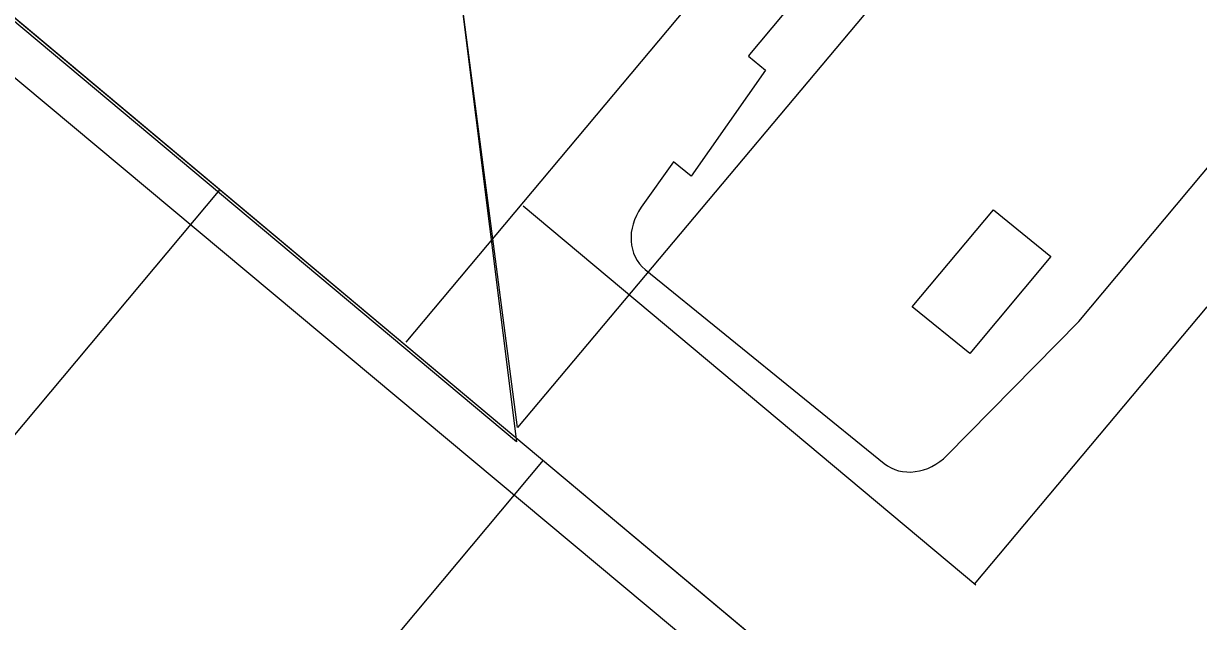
# Model space of a CAD drawing. Extents: x -438233 to -437334, y -1133133 to -1132623.
# Drawn here: x -437510.98 to -437504.02, y -1132731.16 to -1132727.61 of the extents above; entities that cross this region are included whole.
import ezdxf

# ---------------------------------------------------------------- set-up
doc = ezdxf.new("R2010")
doc.units = 0
for name, color, linetype in [('Vrstva 1', 7, 'Continuous'), ('Vrstva 50', 7, 'Continuous'), ('Vrstva 55', 7, 'Continuous')]:
    doc.layers.add(name, color=color, linetype=linetype)

msp = doc.modelspace()

# ---------------------------------------------------------------- linework, layer by layer
at = {"layer": 'Vrstva 1'}
for p, q in [((-437527.2576, -1132713.988), (-437501.9616, -1132735.1802)), ((-437508.7144, -1132729.5033), (-437501.3504, -1132720.7132)), ((-437509.8187, -1132728.5978), (-437512.7085, -1132732.0472)), ((-437505.3386, -1132730.9444), (-437508.0216, -1132728.6967)), ((-437507.2974, -1132729.0728), (-437505.8821, -1132730.2216)), ((-437505.346, -1132730.9382), (-437503.9674, -1132729.2927)), ((-437507.9023, -1132730.2032), (-437510.7921, -1132733.6527))]:
    msp.add_line(p, q, dxfattribs=at)
for points in [[(-437500.0481, -1132719.8736), (-437502.7534, -1132723.1061), (-437502.6508, -1132723.1894), (-437503.1021, -1132723.7286), (-437503.2046, -1132723.6453), (-437506.6795, -1132727.7973), (-437506.6865, -1132727.8071), (-437506.5846, -1132727.8898), (-437507.0255, -1132728.5195), (-437507.1306, -1132728.4341), (-437507.3214, -1132728.7034)], [(-437505.5093, -1132730.1742), (-437504.7287, -1132729.3807), (-437498.0973, -1132721.4569)], [(-437505.2337, -1132728.7193), (-437504.8933, -1132728.9956), (-437505.3746, -1132729.5706), (-437505.715, -1132729.2944), (-437505.2337, -1132728.7193)]]:
    msp.add_lwpolyline(points, dxfattribs=at)
for centre, start_param, end_param in [((-437507.1049, -1132728.8428), 4.854212, 6.331083), ((-437505.6896, -1132729.9916), 0.047898, 1.524769)]:
    msp.add_ellipse(centre, major_axis=(-0.2018, -0.222), ratio=0.855, start_param=start_param, end_param=end_param, dxfattribs=at)
at = {"layer": 'Vrstva 50'}
msp.add_lwpolyline([(-437527.2576, -1132713.988), (-437502.1532, -1132735.0197), (-437505.043, -1132738.4691), (-437530.1474, -1132717.4374)], close=True, dxfattribs=at)
msp.add_lwpolyline([(-437507.9614, -1132716.2715), (-437505.0641, -1132717.8148), (-437502.6324, -1132718.7887), (-437501.0994, -1132719.2352), (-437500.4801, -1132719.6328), (-437500.2448, -1132720.228), (-437500.4667, -1132720.9711), (-437508.0543, -1132730.0085), (-437508.4616, -1132726.8933), (-437507.41, -1132725.7417), (-437508.6489, -1132724.7803), (-437509.4781, -1132725.9303), (-437508.4616, -1132726.8933), (-437508.0602, -1132730.093), (-437517.4853, -1132722.2019), (-437517.7826, -1132719.0837), (-437516.6324, -1132720.0465), (-437515.6406, -1132718.8533), (-437516.8198, -1132717.9335), (-437517.7826, -1132719.0837), (-437517.4853, -1132722.2019), (-437527.2576, -1132713.988)], dxfattribs=at)
at = {"layer": 'Vrstva 55'}
msp.add_line((-437502.3075, -1132735.2271), (-437519.7722, -1132720.6366), dxfattribs=at)

doc.saveas('drawing.dxf')
